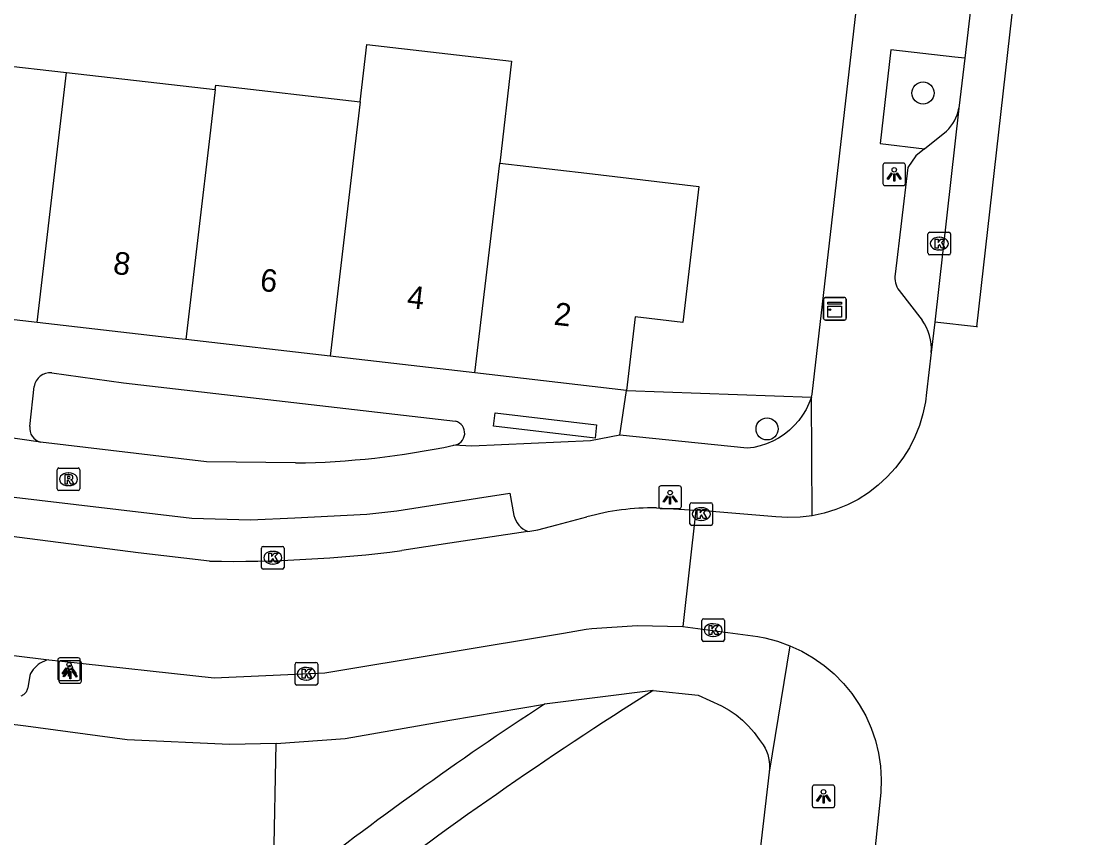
# Model space of a CAD drawing. Extents: x 161696 to 162377, y 380761 to 381673.
# Drawn here: x 162225.99 to 162272.77, y 380898.88 to 380935.03 of the extents above; entities that cross this region are included whole.
import ezdxf

# ---------------------------------------------------------------- set-up
doc = ezdxf.new("R2010")
doc.units = 0
for name, color, linetype in [('IMGEO_Boom', 7, 'Continuous'), ('IMGEO_Groenvoorziening', 7, 'Continuous'), ('IMGEO_Kast', 7, 'Continuous'), ('IMGEO_Kolk', 7, 'Continuous'), ('IMGEO_Lichtpunt', 7, 'Continuous'), ('IMGEO_Pand', 7, 'Continuous'), ('IMGEO_Pand_nummerreeks', 7, 'Continuous'), ('IMGEO_Parkeervlak_open', 7, 'Continuous'), ('IMGEO_Rijbaan_lokaal_gesloten', 7, 'Continuous'), ('IMGEO_Rijbaan_lokaal_open', 7, 'Continuous'), ('IMGEO_Rioolput', 7, 'Continuous'), ('IMGEO_Voetpad_open', 7, 'Continuous')]:
    doc.layers.add(name, color=color, linetype=linetype)

msp = doc.modelspace()

# ---------------------------------------------------------------- linework, layer by layer
at = {"layer": 'IMGEO_Boom'}
for centre in [(162265.919, 380931.848), (162259.012, 380916.98)]:
    msp.add_circle(centre, 0.489, dxfattribs=at)
at = {"layer": 'IMGEO_Groenvoorziening'}
for points in [[(162252.785, 380918.688), (162260.973, 380918.383)], [(162238.033, 380896.829), (162237.174, 380897.833), (162237.275, 380903.064)]]:
    msp.add_lwpolyline(points, dxfattribs=at)
at = {"layer": 'IMGEO_Kast'}
for p, q in [((162261.515, 380921.873), (162261.515, 380922.714)), ((162261.515, 380922.714), (162261.515, 380921.873)), ((162261.59, 380922.798), (162262.431, 380922.798)), ((162262.431, 380922.798), (162261.59, 380922.798)), ((162262.515, 380922.723), (162262.515, 380921.882)), ((162262.515, 380921.882), (162262.515, 380922.723)), ((162262.44, 380921.798), (162261.599, 380921.798)), ((162261.599, 380921.798), (162262.44, 380921.798))]:
    msp.add_line(p, q, dxfattribs=at)
for points in [[(162261.71, 380922.588), (162262.31, 380922.588), (162262.31, 380922.503), (162261.71, 380922.503), (162261.71, 380922.588)], [(162261.71, 380922.413), (162262.31, 380922.413), (162262.31, 380921.924), (162261.71, 380921.924), (162261.71, 380922.413)]]:
    msp.add_lwpolyline(points, dxfattribs=at)
msp.add_circle((162261.794, 380922.262), 0.0377, dxfattribs=at)
for centre, start, end in [((162261.593, 380922.72), 92.4484, 184.2845), ((162261.593, 380922.72), 92.4484, 184.2845), ((162262.437, 380922.72), 2.4484, 94.2845), ((162262.437, 380922.72), 2.4484, 94.2845), ((162261.593, 380921.876), 182.4484, 274.2845), ((162261.593, 380921.876), 182.4484, 274.2845), ((162262.437, 380921.876), 272.4484, 4.2845), ((162262.437, 380921.876), 272.4484, 4.2845)]:
    msp.add_arc(centre, 0.0779, start, end, dxfattribs=at)
at = {"layer": 'IMGEO_Kolk'}
for p, q in [((162266.138, 380924.757), (162266.138, 380925.609)), ((162266.213, 380925.683), (162267.065, 380925.683)), ((162266.626, 380925.463), (162266.651, 380925.463)), ((162267.139, 380925.609), (162267.139, 380924.757)), ((162266.649, 380924.903), (162266.624, 380924.903)), ((162267.065, 380924.683), (162266.213, 380924.683)), ((162255.6, 380912.787), (162255.6, 380913.639)), ((162255.675, 380913.713), (162256.527, 380913.713)), ((162256.601, 380913.639), (162256.601, 380912.787)), ((162256.088, 380913.493), (162256.113, 380913.493)), ((162256.527, 380912.713), (162255.675, 380912.713)), ((162256.111, 380912.933), (162256.086, 380912.933)), ((162236.702, 380911.78), (162237.554, 380911.78)), ((162236.627, 380910.854), (162236.627, 380911.706)), ((162237.115, 380911.56), (162237.14, 380911.56)), ((162237.628, 380911.706), (162237.628, 380910.854)), ((162237.138, 380911), (162237.113, 380911)), ((162237.554, 380910.78), (162236.702, 380910.78)), ((162256.125, 380907.65), (162256.125, 380908.502)), ((162256.2, 380908.576), (162257.052, 380908.576)), ((162257.126, 380908.502), (162257.126, 380907.65)), ((162256.613, 380908.356), (162256.638, 380908.356)), ((162257.052, 380907.576), (162256.2, 380907.576)), ((162256.636, 380907.796), (162256.611, 380907.796)), ((162238.189, 380906.644), (162239.041, 380906.644)), ((162238.114, 380905.718), (162238.114, 380906.57)), ((162238.602, 380906.424), (162238.627, 380906.424)), ((162239.115, 380906.57), (162239.115, 380905.718)), ((162238.625, 380905.864), (162238.6, 380905.864)), ((162239.041, 380905.644), (162238.189, 380905.644))]:
    msp.add_line(p, q, dxfattribs=at)
for points in [[(162266.138, 380924.757), (162266.138, 380925.609)], [(162266.213, 380925.683), (162267.065, 380925.683)], [(162266.459, 380925.383), (162266.582, 380925.383), (162266.582, 380925.232), (162266.712, 380925.383), (162266.876, 380925.383), (162266.73, 380925.232), (162266.883, 380924.983), (162266.731, 380924.983), (162266.646, 380925.147), (162266.582, 380925.08), (162266.582, 380924.983), (162266.459, 380924.983), (162266.459, 380925.383)], [(162267.139, 380925.609), (162267.139, 380924.757)], [(162267.065, 380924.683), (162266.213, 380924.683)], [(162255.6, 380912.787), (162255.6, 380913.639)], [(162255.675, 380913.713), (162256.527, 380913.713)], [(162256.601, 380913.639), (162256.601, 380912.787)], [(162255.921, 380913.413), (162256.044, 380913.413), (162256.044, 380913.262), (162256.174, 380913.413), (162256.338, 380913.413), (162256.192, 380913.262), (162256.345, 380913.013), (162256.193, 380913.013), (162256.108, 380913.177), (162256.044, 380913.11), (162256.044, 380913.013), (162255.921, 380913.013), (162255.921, 380913.413)], [(162256.527, 380912.713), (162255.675, 380912.713)], [(162236.702, 380911.78), (162237.554, 380911.78)], [(162236.627, 380910.854), (162236.627, 380911.706)], [(162236.948, 380911.48), (162237.071, 380911.48), (162237.071, 380911.329), (162237.201, 380911.48), (162237.365, 380911.48), (162237.219, 380911.329), (162237.372, 380911.08), (162237.22, 380911.08), (162237.135, 380911.244), (162237.071, 380911.177), (162237.071, 380911.08), (162236.948, 380911.08), (162236.948, 380911.48)], [(162237.628, 380911.706), (162237.628, 380910.854)], [(162237.554, 380910.78), (162236.702, 380910.78)], [(162256.125, 380907.65), (162256.125, 380908.502)], [(162256.2, 380908.576), (162257.052, 380908.576)], [(162257.126, 380908.502), (162257.126, 380907.65)], [(162256.446, 380908.276), (162256.569, 380908.276), (162256.569, 380908.125), (162256.699, 380908.276), (162256.863, 380908.276), (162256.717, 380908.125), (162256.87, 380907.876), (162256.718, 380907.876), (162256.633, 380908.04), (162256.569, 380907.973), (162256.569, 380907.876), (162256.446, 380907.876), (162256.446, 380908.276)], [(162257.052, 380907.576), (162256.2, 380907.576)], [(162238.189, 380906.644), (162239.041, 380906.644)], [(162238.114, 380905.718), (162238.114, 380906.57)], [(162238.435, 380906.344), (162238.558, 380906.344), (162238.558, 380906.193), (162238.688, 380906.344), (162238.852, 380906.344), (162238.706, 380906.193), (162238.859, 380905.944), (162238.707, 380905.944), (162238.622, 380906.108), (162238.558, 380906.041), (162238.558, 380905.944), (162238.435, 380905.944), (162238.435, 380906.344)], [(162239.115, 380906.57), (162239.115, 380905.718)], [(162239.041, 380905.644), (162238.189, 380905.644)]]:
    msp.add_lwpolyline(points, dxfattribs=at)
for centre, start, end in [((162266.215, 380925.607), 91.552, 178.448), ((162266.215, 380925.607), 91.552, 178.448), ((162267.063, 380925.607), 1.552, 88.448), ((162267.063, 380925.607), 1.552, 88.448), ((162266.215, 380924.759), 181.552, 268.448), ((162266.215, 380924.759), 181.552, 268.448), ((162267.063, 380924.759), 271.552, 358.448), ((162267.063, 380924.759), 271.552, 358.448), ((162255.677, 380913.637), 91.552, 178.448), ((162255.677, 380913.637), 91.552, 178.448), ((162256.525, 380913.637), 1.552, 88.448), ((162256.525, 380913.637), 1.552, 88.448), ((162255.677, 380912.789), 181.552, 268.448), ((162255.677, 380912.789), 181.552, 268.448), ((162256.525, 380912.789), 271.552, 358.448), ((162256.525, 380912.789), 271.552, 358.448), ((162236.704, 380911.704), 91.552, 178.448), ((162236.704, 380911.704), 91.552, 178.448), ((162237.552, 380911.704), 1.552, 88.448), ((162237.552, 380911.704), 1.552, 88.448), ((162236.704, 380910.856), 181.552, 268.448), ((162236.704, 380910.856), 181.552, 268.448), ((162237.552, 380910.856), 271.552, 358.448), ((162237.552, 380910.856), 271.552, 358.448), ((162256.202, 380908.5), 91.552, 178.448), ((162256.202, 380908.5), 91.552, 178.448), ((162257.05, 380908.5), 1.552, 88.448), ((162257.05, 380908.5), 1.552, 88.448), ((162256.202, 380907.652), 181.552, 268.448), ((162256.202, 380907.652), 181.552, 268.448), ((162257.05, 380907.652), 271.552, 358.448), ((162257.05, 380907.652), 271.552, 358.448), ((162238.191, 380906.568), 91.552, 178.448), ((162238.191, 380906.568), 91.552, 178.448), ((162239.039, 380906.568), 1.552, 88.448), ((162239.039, 380906.568), 1.552, 88.448), ((162238.191, 380905.72), 181.552, 268.448), ((162238.191, 380905.72), 181.552, 268.448), ((162239.039, 380905.72), 271.552, 358.448), ((162239.039, 380905.72), 271.552, 358.448)]:
    msp.add_arc(centre, 0.0765, start, end, dxfattribs=at)
for centre, major_axis, ratio, start_param, end_param in [((162266.625, 380925.183), (-0.387, 0.002), 0.722429, 4.712389, 7.853982), ((162266.65, 380925.183), (-0.39, 0.002), 0.717154, 1.570796, 4.712389), ((162256.087, 380913.213), (-0.387, 0.002), 0.722429, 4.712389, 7.853982), ((162256.112, 380913.213), (-0.39, 0.002), 0.717154, 1.570796, 4.712389), ((162237.114, 380911.28), (-0.387, 0.002), 0.722429, 4.712389, 7.853982), ((162237.139, 380911.28), (-0.39, 0.002), 0.717154, 1.570796, 4.712389), ((162256.612, 380908.076), (-0.387, 0.002), 0.722429, 4.712389, 7.853982), ((162256.637, 380908.076), (-0.39, 0.002), 0.717154, 1.570796, 4.712389), ((162238.601, 380906.144), (-0.387, 0.002), 0.722429, 4.712389, 7.853982), ((162238.626, 380906.144), (-0.39, 0.002), 0.717154, 1.570796, 4.712389)]:
    msp.add_ellipse(centre, major_axis=major_axis, ratio=ratio, start_param=start_param, end_param=end_param, dxfattribs=at)
at = {"layer": 'IMGEO_Lichtpunt'}
for p, q in [((162264.145, 380928.653), (162264.145, 380927.846)), ((162264.145, 380928.653), (162264.145, 380927.846)), ((162265.047, 380928.748), (162264.239, 380928.748)), ((162265.047, 380928.748), (162264.239, 380928.748)), ((162265.141, 380927.846), (162265.141, 380928.653)), ((162265.141, 380927.846), (162265.141, 380928.653)), ((162264.239, 380927.752), (162265.047, 380927.752)), ((162264.239, 380927.752), (162265.047, 380927.752)), ((162254.221, 380914.36), (162254.221, 380913.553)), ((162254.221, 380914.36), (162254.221, 380913.553)), ((162255.123, 380914.455), (162254.315, 380914.455)), ((162255.123, 380914.455), (162254.315, 380914.455)), ((162255.217, 380913.553), (162255.217, 380914.36)), ((162255.217, 380913.553), (162255.217, 380914.36)), ((162254.315, 380913.459), (162255.123, 380913.459)), ((162254.315, 380913.459), (162255.123, 380913.459)), ((162227.609, 380906.749), (162227.609, 380905.942)), ((162227.609, 380906.749), (162227.609, 380905.942)), ((162227.661, 380906.627), (162227.661, 380905.82)), ((162227.661, 380906.627), (162227.661, 380905.82)), ((162228.511, 380906.844), (162227.703, 380906.844)), ((162228.511, 380906.844), (162227.703, 380906.844)), ((162228.563, 380906.722), (162227.755, 380906.722)), ((162228.563, 380906.722), (162227.755, 380906.722)), ((162228.605, 380905.942), (162228.605, 380906.749)), ((162228.605, 380905.942), (162228.605, 380906.749)), ((162228.657, 380905.82), (162228.657, 380906.627)), ((162228.657, 380905.82), (162228.657, 380906.627)), ((162227.703, 380905.848), (162228.511, 380905.848)), ((162227.703, 380905.848), (162228.511, 380905.848)), ((162227.755, 380905.726), (162228.563, 380905.726)), ((162227.755, 380905.726), (162228.563, 380905.726)), ((162261.014, 380901.12), (162261.014, 380900.313)), ((162261.014, 380901.12), (162261.014, 380900.313)), ((162261.916, 380901.215), (162261.108, 380901.215)), ((162261.916, 380901.215), (162261.108, 380901.215)), ((162262.01, 380900.313), (162262.01, 380901.12)), ((162262.01, 380900.313), (162262.01, 380901.12)), ((162261.108, 380900.219), (162261.916, 380900.219)), ((162261.108, 380900.219), (162261.916, 380900.219))]:
    msp.add_line(p, q, dxfattribs=at)
for points in [[(162264.519, 380928.317), (162264.558, 380928.289), (162264.37, 380928.027), (162264.332, 380928.054), (162264.519, 380928.317)], [(162264.621, 380928.269), (162264.668, 380928.269), (162264.668, 380927.947), (162264.621, 380927.947), (162264.621, 380928.269)], [(162264.731, 380928.289), (162264.769, 380928.316), (162264.956, 380928.054), (162264.917, 380928.026), (162264.731, 380928.289)], [(162254.595, 380914.024), (162254.634, 380913.996), (162254.446, 380913.734), (162254.408, 380913.761), (162254.595, 380914.024)], [(162254.697, 380913.976), (162254.744, 380913.976), (162254.744, 380913.654), (162254.697, 380913.654), (162254.697, 380913.976)], [(162254.807, 380913.996), (162254.845, 380914.023), (162255.032, 380913.761), (162254.993, 380913.733), (162254.807, 380913.996)], [(162227.983, 380906.413), (162228.022, 380906.385), (162227.834, 380906.123), (162227.796, 380906.15), (162227.983, 380906.413)], [(162228.035, 380906.291), (162228.074, 380906.263), (162227.886, 380906.001), (162227.848, 380906.028), (162228.035, 380906.291)], [(162228.085, 380906.365), (162228.132, 380906.365), (162228.132, 380906.043), (162228.085, 380906.043), (162228.085, 380906.365)], [(162228.137, 380906.243), (162228.184, 380906.243), (162228.184, 380905.921), (162228.137, 380905.921), (162228.137, 380906.243)], [(162228.195, 380906.385), (162228.233, 380906.412), (162228.42, 380906.15), (162228.381, 380906.122), (162228.195, 380906.385)], [(162228.247, 380906.263), (162228.285, 380906.29), (162228.472, 380906.028), (162228.433, 380906), (162228.247, 380906.263)], [(162261.388, 380900.784), (162261.427, 380900.756), (162261.239, 380900.494), (162261.201, 380900.521), (162261.388, 380900.784)], [(162261.49, 380900.736), (162261.537, 380900.736), (162261.537, 380900.414), (162261.49, 380900.414), (162261.49, 380900.736)], [(162261.6, 380900.756), (162261.638, 380900.783), (162261.825, 380900.521), (162261.786, 380900.493), (162261.6, 380900.756)]]:
    msp.add_lwpolyline(points, dxfattribs=at)
for centre in [(162264.644, 380928.451), (162254.72, 380914.158), (162228.108, 380906.547), (162228.16, 380906.425), (162261.513, 380900.918)]:
    msp.add_circle(centre, 0.0994, dxfattribs=at)
for centre, start, end in [((162264.239, 380928.653), 90, 180), ((162264.239, 380928.653), 90, 180), ((162265.047, 380928.653), 0, 90), ((162265.047, 380928.653), 0, 90), ((162264.239, 380927.846), 180, 270), ((162264.239, 380927.846), 180, 270), ((162265.047, 380927.846), 270, 0), ((162265.047, 380927.846), 270, 360), ((162254.315, 380914.36), 90, 180), ((162254.315, 380914.36), 90, 180), ((162255.123, 380914.36), 0, 90), ((162255.123, 380914.36), 0, 90), ((162254.315, 380913.553), 180, 270), ((162254.315, 380913.553), 180, 270), ((162255.123, 380913.553), 270, 0), ((162255.123, 380913.553), 270, 360), ((162227.703, 380906.749), 90, 180), ((162227.703, 380906.749), 90, 180), ((162227.755, 380906.627), 90, 180), ((162227.755, 380906.627), 90, 180), ((162228.511, 380906.749), 0, 90), ((162228.511, 380906.749), 0, 90), ((162228.563, 380906.627), 0, 90), ((162228.563, 380906.627), 0, 90), ((162227.703, 380905.942), 180, 270), ((162227.703, 380905.942), 180, 270), ((162227.755, 380905.82), 180, 270), ((162227.755, 380905.82), 180, 270), ((162228.511, 380905.942), 270, 0), ((162228.511, 380905.942), 270, 360), ((162228.563, 380905.82), 270, 0), ((162228.563, 380905.82), 270, 360), ((162261.108, 380901.12), 90, 180), ((162261.108, 380901.12), 90, 180), ((162261.916, 380901.12), 0, 90), ((162261.916, 380901.12), 0, 90), ((162261.108, 380900.313), 180, 270), ((162261.108, 380900.313), 180, 270), ((162261.916, 380900.313), 270, 0), ((162261.916, 380900.313), 270, 360)]:
    msp.add_arc(centre, 0.0946, start, end, dxfattribs=at)
at = {"layer": 'IMGEO_Pand'}
for points in [[(162240.996, 380931.462), (162241.291, 380933.998), (162247.693, 380933.265), (162247.175, 380928.744)], [(162221.551, 380931.68), (162221.756, 380933.47), (162227.997, 380932.755)], [(162226.693, 380921.696), (162227.997, 380932.755)], [(162227.997, 380932.755), (162234.582, 380932.001)], [(162234.582, 380932.001), (162234.377, 380930.211), (162233.283, 380920.934)], [(162234.582, 380932.001), (162234.604, 380932.194), (162240.996, 380931.462)], [(162240.996, 380931.462), (162240.765, 380929.479), (162239.67, 380920.198)], [(162246.079, 380919.46), (162247.175, 380928.744)], [(162247.175, 380928.744), (162251.033, 380928.302), (162255.998, 380927.715), (162255.287, 380921.686), (162253.169, 380921.936), (162252.785, 380918.688)], [(162226.693, 380921.696), (162220.458, 380922.418)], [(162233.283, 380920.934), (162232.951, 380920.972), (162226.693, 380921.696)], [(162239.67, 380920.198), (162233.283, 380920.934)], [(162246.079, 380919.46), (162239.67, 380920.198)], [(162252.785, 380918.688), (162246.079, 380919.46)]]:
    msp.add_lwpolyline(points, dxfattribs=at)
at = {"layer": 'IMGEO_Parkeervlak_open'}
msp.add_lwpolyline([(162265.984, 380929.384), (162266.956, 380930.156)], dxfattribs=at)
msp.add_arc((162265.675, 380931.507), 1.862, 313.4748, 349.7227, dxfattribs=at)
at = {"layer": 'IMGEO_Rijbaan_lokaal_gesloten'}
for points in [[(162270.949, 380961.267), (162272.774, 380961.204), (162268.281, 380921.5)], [(162268.458, 380939.345), (162267.772, 380933.385)], [(162267.772, 380933.385), (162267.507, 380931.175)], [(162267.507, 380931.175), (162266.437, 380921.711)], [(162266.437, 380921.711), (162266.284, 380920.361)], [(162268.281, 380921.5), (162266.437, 380921.711)], [(162268.325, 380921.495), (162268.325, 380921.495), (162268.281, 380921.5)], [(162266.284, 380920.361), (162266.074, 380918.598), (162266.024, 380918.186), (162265.916, 380917.654), (162265.761, 380917.135), (162265.561, 380916.631), (162265.316, 380916.147), (162265.028, 380915.687), (162264.701, 380915.254), (162264.337, 380914.853), (162263.938, 380914.485), (162263.508, 380914.155), (162263.05, 380913.864), (162262.568, 380913.616), (162262.065, 380913.411), (162261.547, 380913.253), (162261.016, 380913.141)], [(162255.857, 380913.38), (162255.284, 380908.236)], [(162261.016, 380913.141), (162260.477, 380913.077), (162259.935, 380913.061), (162259.394, 380913.094), (162255.857, 380913.38)], [(162255.284, 380908.236), (162258.597, 380907.792), (162258.912, 380907.732), (162259.477, 380907.584), (162260.026, 380907.387)], [(162260.026, 380907.387), (162260.556, 380907.141), (162261.061, 380906.849), (162261.539, 380906.512), (162261.984, 380906.135), (162262.394, 380905.719), (162262.765, 380905.268), (162263.095, 380904.786), (162263.38, 380904.276), (162263.618, 380903.743), (162263.808, 380903.191), (162263.947, 380902.624), (162264.036, 380902.047), (162264.072, 380901.464), (162264.057, 380900.881), (162263.798, 380898.483)]]:
    msp.add_lwpolyline(points, dxfattribs=at)
at = {"layer": 'IMGEO_Rijbaan_lokaal_open'}
for points in [[(162234.33, 380911.127), (162231.163, 380911.496), (162217.557, 380913.256), (162194.36, 380915.961), (162175.911, 380918.063)], [(162254.116, 380913.492), (162255.857, 380913.38)], [(162248.414, 380912.438), (162248.868, 380912.508), (162249.703, 380912.739), (162251.032, 380913.09)], [(162248.414, 380912.438), (162244.973, 380911.931), (162242.839, 380911.593)], [(162208.277, 380908.928), (162208.7, 380908.873), (162217.892, 380907.916), (162227.216, 380906.767)], [(162227.216, 380906.767), (162227.782, 380906.697), (162234.526, 380905.958), (162239.433, 380906.183), (162250.003, 380907.94), (162251.002, 380908.119), (162251.25, 380908.148), (162253.265, 380908.282), (162255.284, 380908.236)]]:
    msp.add_lwpolyline(points, dxfattribs=at)
for centre, radius, start, end in [((162254.06, 380901.892), 11.6, 89.7226, 105.1306), ((162235.259, 380972.077), 60.957, 269.12646, 277.14294)]:
    msp.add_arc(centre, radius, start, end, dxfattribs=at)
at = {"layer": 'IMGEO_Rioolput'}
for p, q in [((162227.583, 380914.325), (162227.583, 380915.177)), ((162227.658, 380915.251), (162228.51, 380915.251)), ((162228.071, 380915.031), (162228.096, 380915.031)), ((162228.584, 380915.177), (162228.584, 380914.325)), ((162228.51, 380914.251), (162227.658, 380914.251)), ((162228.094, 380914.471), (162228.069, 380914.471))]:
    msp.add_line(p, q, dxfattribs=at)
for points in [[(162227.583, 380914.325), (162227.583, 380915.177)], [(162227.658, 380915.251), (162228.51, 380915.251)], [(162228.584, 380915.177), (162228.584, 380914.325)], [(162228.172, 380914.949), (162227.92, 380914.951), (162227.92, 380914.551)], [(162227.92, 380914.551), (162228.044, 380914.551), (162228.044, 380914.713), (162228.055, 380914.713)], [(162228.098, 380914.87), (162228.044, 380914.87), (162228.044, 380914.789)], [(162228.044, 380914.789), (162228.096, 380914.789)], [(162228.102, 380914.684), (162228.173, 380914.551), (162228.313, 380914.551), (162228.248, 380914.677)], [(162228.51, 380914.251), (162227.658, 380914.251)]]:
    msp.add_lwpolyline(points, dxfattribs=at)
for centre, radius, start, end in [((162227.66, 380915.175), 0.0765, 91.552, 178.448), ((162227.66, 380915.175), 0.0765, 91.552, 178.448), ((162228.508, 380915.175), 0.0765, 1.552, 88.448), ((162228.508, 380915.175), 0.0765, 1.552, 88.448), ((162228.054, 380914.66), 0.0533, 26.0293, 88.6989), ((162228.08, 380914.978), 0.19, 274.7715, 282.9687), ((162228.104, 380914.774), 0.0964, 77.0061, 93.1865), ((162228.118, 380914.831), 0.0378, 276.6634, 79.6772), ((162228.171, 380914.839), 0.109, 350.3612, 89.416), ((162228.169, 380914.839), 0.112, 277.5842, 350.9817), ((162228.153, 380914.624), 0.108, 29.5134, 73.7905), ((162227.66, 380914.327), 0.0765, 181.552, 268.448), ((162227.66, 380914.327), 0.0765, 181.552, 268.448), ((162228.508, 380914.327), 0.0765, 271.552, 358.448), ((162228.508, 380914.327), 0.0765, 271.552, 358.448)]:
    msp.add_arc(centre, radius, start, end, dxfattribs=at)
for centre, major_axis, ratio, start_param, end_param in [((162228.07, 380914.751), (-0.387, 0.002), 0.722429, 4.712389, 7.853982), ((162228.095, 380914.751), (-0.39, 0.002), 0.717154, 1.570796, 4.712389)]:
    msp.add_ellipse(centre, major_axis=major_axis, ratio=ratio, start_param=start_param, end_param=end_param, dxfattribs=at)
at = {"layer": 'IMGEO_Voetpad_open'}
for points in [[(162260.973, 380918.383), (162261.013, 380918.513), (162263.309, 380938.59)], [(162267.772, 380933.385), (162267.333, 380933.435), (162264.494, 380933.762), (162264.015, 380929.611), (162265.984, 380929.384)], [(162265.984, 380929.384), (162265.593, 380929.073), (162265.242, 380928.551), (162264.688, 380923.824)], [(162264.855, 380923.105), (162265.882, 380921.797)], [(162176.171, 380918.467), (162176.321, 380919.783), (162233.539, 380913.036), (162236.135, 380912.951), (162238.109, 380913.042), (162241.292, 380913.209), (162242.624, 380913.349), (162246.189, 380913.913), (162247.621, 380914.14), (162247.804, 380913.155)], [(162227.338, 380919.464), (162230.512, 380919.018), (162245.22, 380917.323)], [(162226.37, 380917.094), (162226.562, 380918.854)], [(162252.497, 380916.701), (162252.785, 380918.688)], [(162260.973, 380918.383), (162260.868, 380918.107), (162260.739, 380917.841), (162260.587, 380917.588), (162260.413, 380917.349), (162260.218, 380917.127), (162260.004, 380916.924), (162259.773, 380916.74), (162259.526, 380916.578), (162259.266, 380916.438), (162258.994, 380916.322), (162258.713, 380916.231), (162258.425, 380916.165), (162258.133, 380916.126), (162252.497, 380916.701)], [(162261.016, 380913.141), (162260.973, 380918.383)], [(162246.976, 380917.695), (162251.465, 380917.165), (162251.395, 380916.569), (162246.906, 380917.099), (162246.976, 380917.695)], [(162226.845, 380916.402), (162224.992, 380916.663), (162224.855, 380916.697)], [(162252.497, 380916.701), (162251.188, 380916.451), (162245.937, 380916.222), (162245.137, 380916.255)], [(162238.13, 380915.475), (162234.191, 380915.527), (162226.845, 380916.402)], [(162260.026, 380907.387), (162259.099, 380901.794)], [(162237.275, 380903.064), (162235.212, 380903.018), (162230.686, 380903.218), (162226.196, 380903.822), (162200.165, 380907.008)], [(162227.216, 380906.767), (162227.114, 380906.741), (162227.015, 380906.706), (162226.919, 380906.663), (162226.828, 380906.611), (162226.742, 380906.551), (162226.661, 380906.484), (162226.587, 380906.41), (162226.519, 380906.329), (162226.459, 380906.243), (162226.407, 380906.152), (162226.37, 380906.072), (162226.278, 380905.526), (162226.27, 380905.486), (162226.259, 380905.446), (162226.243, 380905.407), (162226.225, 380905.369), (162226.203, 380905.334), (162226.178, 380905.3), (162226.15, 380905.269), (162226.12, 380905.24), (162226.087, 380905.215), (162226.052, 380905.192), (162226.015, 380905.172), (162225.976, 380905.156)], [(162253.966, 380905.4), (162249.157, 380904.801)], [(162253.966, 380905.4), (162255.964, 380905.194), (162257, 380904.72), (162257.328, 380904.538), (162257.639, 380904.327), (162257.929, 380904.09), (162258.197, 380903.827), (162258.441, 380903.542), (162258.658, 380903.236), (162258.756, 380903.12), (162258.845, 380902.992), (162258.923, 380902.856), (162258.989, 380902.714), (162259.041, 380902.567), (162259.081, 380902.416), (162259.106, 380902.262), (162259.118, 380902.106), (162259.115, 380901.949), (162259.099, 380901.794)], [(162237.275, 380903.064), (162240.335, 380903.28), (162244.973, 380904.094), (162249.157, 380904.801)], [(162259.099, 380901.794), (162257.549, 380888.492), (162257.139, 380884.962)]]:
    msp.add_lwpolyline(points, dxfattribs=at)
for centre, radius, start, end in [((162265.613, 380923.66), 0.939, 169.9373, 216.2148), ((162264.03, 380920.504), 2.258, 356.3587, 34.9199), ((162227.276, 380918.744), 0.722, 85.0802, 171.2604), ((162226.98, 380917.004), 0.617, 171.5991, 257.3336), ((162245.082, 380916.796), 0.544, 275.7524, 75.36), ((162237.672, 380951.453), 35.981, 270.7294, 281.9743), ((162248.852, 380913.428), 1.083, 194.6207, 246.1594), ((162345.184, 380760.083), 171.575, 122.1171, 127.67568), ((162340.67, 380765.359), 166.79, 123.27592, 127.97854)]:
    msp.add_arc(centre, radius, start, end, dxfattribs=at)

# ---------------------------------------------------------------- texts
at = {"layer": 'IMGEO_Pand_nummerreeks'}
for s, rotation, p in [('8', 353.4224, (162230.026, 380923.85)), ('6', 353.4224, (162236.53, 380923.1)), ('4', 353.4224, (162243.038, 380922.349)), ('2', 353.4197, (162249.544, 380921.598))]:
    msp.add_text(s, height=1, rotation=rotation, dxfattribs=at).set_placement(p)

doc.saveas('drawing.dxf')
